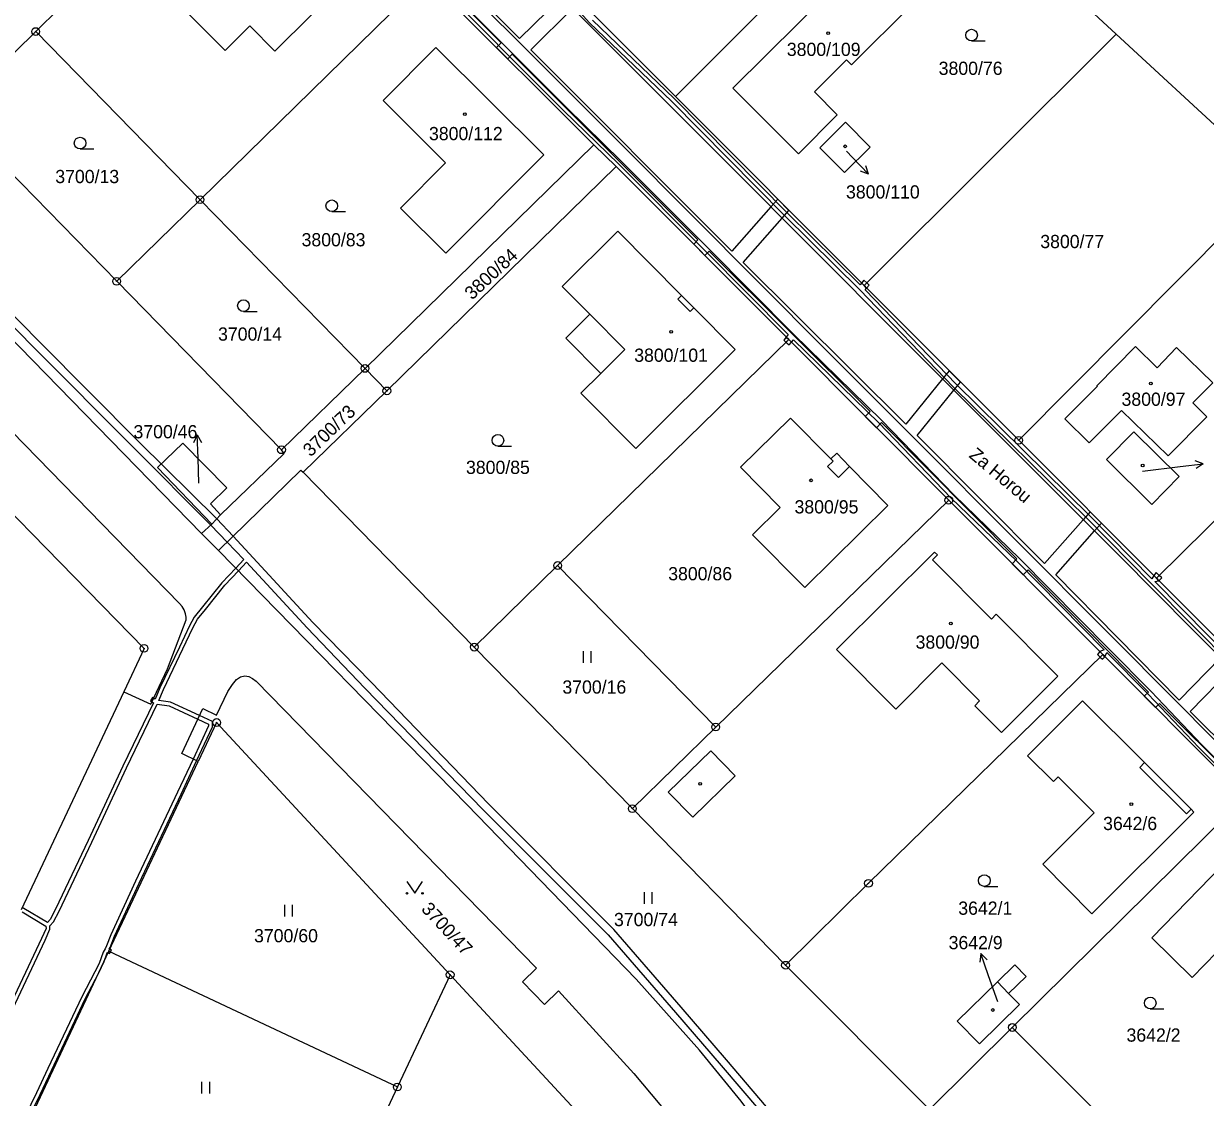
# Model space of a CAD drawing. Extents: x -644096 to -634268, y -1141430 to -1133463.
# Drawn here: x -641055 to -640903, y -1137646.2 to -1137508.2 of the extents above; entities that cross this region are included whole.
import ezdxf

# ---------------------------------------------------------------- set-up
doc = ezdxf.new("R2010")
doc.units = 0
for name, color, linetype in [('_CIVIL_CONSTRUCTION', 7, 'Continuous'), ('B_Hranice _3D', 7, 'Continuous'), ('M_Svah_Nasyp', 7, 'Continuous'), ('M_Svah_Zarez', 7, 'Continuous'), ('svrsek_osa_sjezdy', 7, 'Continuous'), ('svrsek_osa_VRT', 7, 'Continuous'), ('svrsek_popisy_VRT', 7, 'Continuous'), ('terminal_VRT', 7, 'Continuous')]:
    doc.layers.add(name, color=color, linetype=linetype)

msp = doc.modelspace()

# ---------------------------------------------------------------- linework, layer by layer
at = {"layer": '_CIVIL_CONSTRUCTION'}
for centre, radius in [((-641053.49, -1137509.18), 0.5), ((-641053.49, -1137509.18), 0.0303), ((-641032.35, -1137530.8), 0.5), ((-641032.35, -1137530.8), 0.0303), ((-641043.07, -1137541.29), 0.5), ((-641043.07, -1137541.29), 0.0303), ((-641011.12, -1137552.5), 0.5), ((-641011.12, -1137552.5), 0.0303), ((-641008.32, -1137555.39), 0.5), ((-641008.32, -1137555.39), 0.0303), ((-640927.05, -1137561.74), 0.5), ((-641021.87, -1137562.96), 0.5), ((-640927.05, -1137561.74), 0.0303), ((-641021.87, -1137562.96), 0.0303), ((-640936.04, -1137569.45), 0.5), ((-640936.04, -1137569.45), 0.0303), ((-640986.35, -1137577.85), 0.5), ((-640986.35, -1137577.85), 0.0303), ((-641039.55, -1137588.5), 0.5), ((-641039.55, -1137588.5), 0.0303), ((-640997.07, -1137588.34), 0.5), ((-640997.07, -1137588.34), 0.0303), ((-641030.22, -1137598.04), 0.5), ((-641030.22, -1137598.04), 0.0303), ((-640966.02, -1137598.62), 0.5), ((-640966.02, -1137598.62), 0.0303), ((-640976.74, -1137609.11), 0.5), ((-640976.74, -1137609.11), 0.0303), ((-640946.37, -1137618.71), 0.5), ((-640946.37, -1137618.71), 0.0303), ((-640957.04, -1137629.25), 0.5), ((-640957.04, -1137629.25), 0.0303), ((-641000.18, -1137630.48), 0.5), ((-641000.18, -1137630.48), 0.0303), ((-640927.87, -1137637.25), 0.5), ((-640927.87, -1137637.25), 0.0303), ((-641006.97, -1137644.9), 0.5), ((-641006.97, -1137644.9), 0.0303)]:
    msp.add_circle(centre, radius, dxfattribs=at)
at = {"layer": 'B_Hranice _3D'}
for points in [[(-641015.96, -1137474.65), (-641015.2, -1137474.08), (-641002.9, -1137486.91), (-640995.27, -1137494.37), (-640984.31, -1137505.79), (-640982.24, -1137508.07), (-640971.72, -1137518.14), (-640957.19, -1137532.85), (-640947.46, -1137542.41), (-640935.44, -1137554.9), (-640918.26, -1137571.8), (-640910.04, -1137580.12), (-640899.5, -1137590.76)], [(-640985.86, -1137504.76), (-640991.25, -1137510.08), (-641006.7, -1137494.52)], [(-641006.65, -1137497.52), (-640993.63, -1137510.63), (-640994.21, -1137511.25), (-640992.77, -1137512.69), (-640992.19, -1137512.08), (-640968.31, -1137535.98), (-640968.85, -1137536.53), (-640967.41, -1137537.98), (-640966.87, -1137537.43), (-640946.17, -1137558.04), (-640946.78, -1137558.67), (-640945.34, -1137560.12), (-640944.71, -1137559.47), (-640927.28, -1137576.97), (-640927.9, -1137577.61), (-640926.46, -1137579.05), (-640925.83, -1137578.41), (-640910.35, -1137594.14), (-640910.89, -1137594.66), (-640909.45, -1137596.11), (-640908.94, -1137595.61), (-640889.62, -1137614.78)], [(-640889.39, -1137614.85), (-640903.51, -1137600.89), (-640910.02, -1137594.03), (-640915.46, -1137588.56), (-640926.94, -1137576.94), (-640935.36, -1137568.81), (-640944.69, -1137559.14), (-640956.03, -1137548.11), (-640966.95, -1137537.09), (-640978.18, -1137525.85), (-640985.18, -1137519), (-641002.46, -1137501.67)], [(-641002.61, -1137502.24), (-640985.54, -1137519.36), (-640978.54, -1137526.21), (-640967.31, -1137537.45), (-640956.72, -1137548.14), (-640956.95, -1137548.46), (-640956.63, -1137548.78), (-640956.29, -1137549.13), (-640956.03, -1137548.82), (-640945.05, -1137559.5), (-640935.72, -1137569.17), (-640927.3, -1137577.3), (-640916.05, -1137588.68), (-640916.63, -1137588.91), (-640916.24, -1137589.3), (-640915.97, -1137589.57), (-640915.7, -1137589.04), (-640910.38, -1137594.37), (-640903.87, -1137601.23), (-640889.75, -1137615.21)], [(-640957.47, -1137533.16), (-640956.6, -1137532.17), (-640958.04, -1137530.72), (-640958.92, -1137531.72), (-640963.93, -1137537.42), (-640989.81, -1137511.52), (-640984.42, -1137506.2)], [(-640899.14, -1137590.42), (-640909.55, -1137579.89), (-640909.02, -1137579.8), (-640909.34, -1137579.47), (-640909.66, -1137579.15), (-640909.9, -1137579.54), (-640917.9, -1137571.44), (-640935.08, -1137554.54), (-640946.78, -1137542.38), (-640946.61, -1137542.18), (-640946.94, -1137541.85), (-640946.58, -1137541.49), (-640946.95, -1137541.16), (-640947.26, -1137541.53), (-640947.43, -1137541.73), (-640956.83, -1137532.49), (-640971.36, -1137517.78), (-640981.88, -1137507.73)], [(-640901.07, -1137589.7), (-640906.41, -1137595.18), (-640922.27, -1137579.06), (-640917.31, -1137573.4), (-640916.41, -1137572.39), (-640917.86, -1137570.94), (-640918.75, -1137571.96), (-640923.71, -1137577.6), (-640940.11, -1137561.14), (-640935.38, -1137555.3), (-640934.53, -1137554.26), (-640935.98, -1137552.81), (-640936.83, -1137553.85), (-640941.56, -1137559.69), (-640962.48, -1137538.87), (-640957.47, -1137533.16)], [(-640959.49, -1137647.46), (-640964.62, -1137641.4), (-640970.45, -1137634.66), (-640979.12, -1137624.66), (-640995.2, -1137608.54), (-641010.32, -1137592.85), (-641017.82, -1137585.16), (-641026.04, -1137576.3), (-641028.1, -1137574.08), (-641030.18, -1137571.83), (-641040.17, -1137561.99), (-641053.02, -1137549.1), (-641065.19, -1137536.73)], [(-641065.92, -1137537.42), (-641053.74, -1137549.8), (-641040.87, -1137562.72), (-641030.98, -1137572.65), (-641028.87, -1137574.83), (-641026.7, -1137577.07), (-641027.75, -1137578.17), (-641029.56, -1137580.07), (-641032.03, -1137583.17), (-641033.1, -1137584.48), (-641033.72, -1137585.62), (-641035.01, -1137588.36), (-641037.51, -1137593.59), (-641038.12, -1137595.04), (-641038.32, -1137594.91), (-641038.45, -1137594.82), (-641038.73, -1137595.24), (-641038.54, -1137595.37), (-641038.33, -1137595.5), (-641042.28, -1137603.66), (-641046.74, -1137613.22), (-641050.93, -1137622.06), (-641051.62, -1137623.38), (-641051.97, -1137623.76), (-641055.02, -1137621.94), (-641055.24, -1137621.84)], [(-641056.52, -1137653.31), (-641052.91, -1137645.86), (-641051.45, -1137642.77), (-641047.11, -1137633.55), (-641045.38, -1137630.24), (-641044.69, -1137628.79), (-641044.34, -1137627.78), (-641044.24, -1137627.59), (-641044.16, -1137627.64), (-641044, -1137627.74), (-641043.87, -1137627.53), (-641043.74, -1137627.32), (-641043.94, -1137627.19), (-641044.02, -1137627.15), (-641043.93, -1137626.95), (-641043.35, -1137625.53), (-641040.18, -1137618.68), (-641034.79, -1137607.23), (-641032.79, -1137602.96), (-641030.74, -1137598.58), (-641030.75, -1137597.92), (-641032.42, -1137597.14), (-641036.14, -1137595.4), (-641037.65, -1137595.2), (-641037.05, -1137593.79), (-641034.55, -1137588.58), (-641033.28, -1137585.84), (-641032.68, -1137584.76), (-641031.65, -1137583.49), (-641029.18, -1137580.39), (-641027.4, -1137578.53), (-641026.36, -1137577.43), (-641018.55, -1137585.87), (-641011.14, -1137593.6), (-640995.95, -1137609.27), (-640979.86, -1137625.34), (-640971.21, -1137635.32), (-640965.33, -1137642.15), (-640960.27, -1137648.08)], [(-640888.3, -1137613.16), (-640904.97, -1137596.62), (-640899.63, -1137591.15)], [(-641056.79, -1137635.6), (-641052.29, -1137626.02), (-641051.66, -1137624.63), (-641051.67, -1137624.17), (-641051.2, -1137623.66), (-641050.49, -1137622.28), (-641046.28, -1137613.44), (-641041.82, -1137603.88), (-641037.86, -1137595.68), (-641036.3, -1137595.88), (-641032.64, -1137597.59), (-641031.25, -1137598.24), (-641031.24, -1137598.48), (-641033.24, -1137602.74), (-641035.25, -1137607.01), (-641040.64, -1137618.46), (-641043.81, -1137625.33), (-641044.39, -1137626.75), (-641044.56, -1137627.13), (-641044.8, -1137627.58), (-641045.31, -1137629.03), (-641047.55, -1137633.33), (-641051.91, -1137642.55), (-641053.37, -1137645.64), (-641056.98, -1137653.09)], [(-641055.24, -1137622.38), (-641052.17, -1137624.22), (-641052.16, -1137624.53), (-641052.75, -1137625.8), (-641057.25, -1137635.38)]]:
    msp.add_lwpolyline(points, dxfattribs=at)
for points in [[(-640946.58, -1137541.49), (-640946.94, -1137541.85), (-640946.61, -1137542.18), (-640946.27, -1137541.78)], [(-640956.95, -1137548.46), (-640957.26, -1137548.88), (-640956.98, -1137549.12), (-640956.63, -1137548.78)], [(-640956.63, -1137548.78), (-640956.98, -1137549.12), (-640956.57, -1137549.47), (-640956.29, -1137549.13)], [(-640909.37, -1137578.76), (-640909.66, -1137579.15), (-640909.34, -1137579.47), (-640908.97, -1137579.11)], [(-640908.97, -1137579.11), (-640909.34, -1137579.47), (-640909.02, -1137579.8), (-640908.63, -1137579.41)], [(-640916.63, -1137588.91), (-640916.93, -1137589.29), (-640916.56, -1137589.62), (-640916.24, -1137589.3)], [(-640916.24, -1137589.3), (-640916.56, -1137589.62), (-640916.28, -1137589.87), (-640915.97, -1137589.57)]]:
    msp.add_lwpolyline(points, close=True, dxfattribs=at)
at = {"layer": 'M_Svah_Nasyp'}
for p, q in [((-640951.19, -1137564.12), (-640950.92, -1137564.43)), ((-640950.92, -1137564.43), (-640951.65, -1137565.11)), ((-640951.65, -1137565.11), (-640950.22, -1137566.51)), ((-640950.22, -1137566.51), (-640948.79, -1137565.13)), ((-640929.94, -1137584.12), (-640922.01, -1137592.08)), ((-640972.12, -1137606.98), (-640966.63, -1137601.66)), ((-640963.5, -1137604.9), (-640966.63, -1137601.66)), ((-640968.96, -1137610.22), (-640963.5, -1137604.9)), ((-640972.12, -1137606.98), (-640968.96, -1137610.22)), ((-640929.78, -1137631.39), (-640928.37, -1137632.89))]:
    msp.add_line(p, q, dxfattribs=at)
for points in [[(-641022.71, -1137511.69), (-641025.96, -1137508.43), (-641029.12, -1137511.63), (-641035.6, -1137505.16), (-641027.83, -1137497.36), (-641032.77, -1137492.41), (-641027.76, -1137487.37), (-641022.79, -1137492.29), (-641021.87, -1137491.36), (-641016.76, -1137496.45), (-641017.99, -1137497.68), (-641013.35, -1137502.34), (-641022.71, -1137511.69)], [(-640968.83, -1137544.72), (-640969.29, -1137545.2), (-640970.87, -1137543.58), (-640970.42, -1137543.13)], [(-640982.21, -1137545.53), (-640977.7, -1137550.05), (-640980.81, -1137553.14)], [(-640942.86, -1137596.3), (-640950.47, -1137588.66), (-640937.88, -1137576.14), (-640937.5, -1137576.48)], [(-640937.5, -1137576.48), (-640938.13, -1137577.12), (-640930.55, -1137584.73), (-640929.94, -1137584.12)], [(-640922.01, -1137592.08), (-640929.26, -1137599.3), (-640932.7, -1137595.88), (-640932.08, -1137595.25), (-640936.93, -1137590.37), (-640942.86, -1137596.3)], [(-640910.86, -1137603.19), (-640911.46, -1137603.81), (-640905.48, -1137609.8), (-640904.86, -1137609.18)]]:
    msp.add_lwpolyline(points, dxfattribs=at)
at = {"layer": 'M_Svah_Zarez'}
for centre in [(-640951.55, -1137509.4), (-640998.28, -1137519.79), (-640949.37, -1137523.94), (-640971.76, -1137547.81), (-640910.04, -1137554.45), (-640911.1, -1137565), (-640953.76, -1137566.89), (-640935.78, -1137585.29), (-640968.02, -1137605.92), (-640912.56, -1137608.52), (-640930.36, -1137635.01)]:
    msp.add_circle(centre, 0.175, dxfattribs=at)
at = {"layer": 'svrsek_osa_sjezdy'}
for p, q in [((-640933.11, -1137510.39), (-640931.36, -1137510.39)), ((-641047.78, -1137524.27), (-641046.03, -1137524.27)), ((-641015.4, -1137532.34), (-641013.65, -1137532.34)), ((-641026.76, -1137545.18), (-641025.01, -1137545.18)), ((-640994.03, -1137562.5), (-640992.28, -1137562.5)), ((-640983.03, -1137590.38), (-640983.03, -1137588.88)), ((-640982.03, -1137590.38), (-640982.03, -1137588.88)), ((-640975.2, -1137621.35), (-640975.2, -1137619.85)), ((-640974.2, -1137621.35), (-640974.2, -1137619.85)), ((-640931.47, -1137619.11), (-640929.72, -1137619.11)), ((-641021.44, -1137623), (-641021.44, -1137621.5)), ((-641020.44, -1137623), (-641020.44, -1137621.5)), ((-640910.12, -1137634.86), (-640908.37, -1137634.86)), ((-641032.1, -1137645.76), (-641032.1, -1137644.26)), ((-641031.1, -1137645.76), (-641031.1, -1137644.26))]:
    msp.add_line(p, q, dxfattribs=at)
msp.add_lwpolyline([(-641005.73, -1137618.49), (-641004.73, -1137619.99), (-641003.73, -1137618.49)], dxfattribs=at)
for centre, radius in [((-640933.11, -1137509.64), 0.75), ((-641047.78, -1137523.52), 0.75), ((-641015.4, -1137531.59), 0.75), ((-641026.76, -1137544.43), 0.75), ((-640994.03, -1137561.75), 0.75), ((-640931.47, -1137618.36), 0.75), ((-641005.73, -1137619.99), 0.1), ((-641003.73, -1137619.99), 0.1), ((-640910.12, -1137634.11), 0.75)]:
    msp.add_circle(centre, radius, dxfattribs=at)
at = {"layer": 'svrsek_popisy_VRT'}
for p, q in [((-640949.21, -1137524.58), (-640948.44, -1137525.36)), ((-640948.44, -1137525.36), (-640946.35, -1137527.52)), ((-640946.35, -1137527.52), (-640947.41, -1137527.15)), ((-640946.35, -1137527.52), (-640946.69, -1137526.45)), ((-641032.71, -1137561.06), (-641033.18, -1137562.08)), ((-641032.61, -1137564.06), (-641032.71, -1137561.06)), ((-641032.71, -1137561.06), (-641032.18, -1137562.04)), ((-641032.49, -1137567.25), (-641032.61, -1137564.06)), ((-640911.14, -1137565.73), (-640906.28, -1137565.12)), ((-640906.28, -1137565.12), (-640903.3, -1137564.75)), ((-640903.3, -1137564.75), (-640904.36, -1137564.38)), ((-640903.3, -1137564.75), (-640904.23, -1137565.37)), ((-640931.91, -1137627.76), (-640932.05, -1137628.87)), ((-640930.93, -1137630.6), (-640931.91, -1137627.76)), ((-640931.91, -1137627.76), (-640931.11, -1137628.55)), ((-640929.74, -1137633.97), (-640930.93, -1137630.6))]:
    msp.add_line(p, q, dxfattribs=at)
at = {"layer": 'terminal_VRT'}
for p, q in [((-640971.2, -1137517.53), (-640939.81, -1137486.11)), ((-640939.81, -1137486.11), (-640914.49, -1137509.5)), ((-640971.2, -1137517.53), (-640994.78, -1137493.87)), ((-641032.35, -1137530.8), (-641003.2, -1137502.29)), ((-641003.2, -1137502.29), (-640981.68, -1137523.74)), ((-641053.49, -1137509.18), (-641050.44, -1137506.18)), ((-641053.49, -1137509.18), (-641032.35, -1137530.8)), ((-640946.94, -1137541.85), (-640914.49, -1137509.5)), ((-640914.49, -1137509.5), (-640893.98, -1137528.46)), ((-640946.94, -1137541.85), (-640971.2, -1137517.53)), ((-641011.12, -1137552.5), (-640981.68, -1137523.74)), ((-640981.68, -1137523.74), (-640978.83, -1137526.53)), ((-641008.32, -1137555.39), (-640978.83, -1137526.53)), ((-640978.83, -1137526.53), (-640956.63, -1137548.78)), ((-640927.05, -1137561.74), (-640893.98, -1137528.46)), ((-641043.07, -1137541.29), (-641032.35, -1137530.8)), ((-641032.35, -1137530.8), (-641011.12, -1137552.5)), ((-641021.87, -1137562.96), (-641043.07, -1137541.29)), ((-640927.05, -1137561.74), (-640946.94, -1137541.85)), ((-640909.34, -1137579.47), (-640875.19, -1137545.83)), ((-640986.35, -1137577.85), (-640956.63, -1137548.78)), ((-640956.63, -1137548.78), (-640936.04, -1137569.45)), ((-641021.87, -1137562.96), (-641011.12, -1137552.5)), ((-641011.12, -1137552.5), (-641008.32, -1137555.39)), ((-641008.32, -1137555.39), (-641019.07, -1137565.85)), ((-640909.34, -1137579.47), (-640927.05, -1137561.74)), ((-641019.07, -1137565.85), (-640997.07, -1137588.34)), ((-640966.02, -1137598.62), (-640936.04, -1137569.45)), ((-640936.04, -1137569.45), (-640916.24, -1137589.3)), ((-641030.83, -1137572.52), (-641029.71, -1137571.32)), ((-641032.15, -1137573.71), (-641030.83, -1137572.52)), ((-641029.97, -1137575.9), (-641032.15, -1137573.71)), ((-640997.07, -1137588.34), (-640986.35, -1137577.85)), ((-640986.35, -1137577.85), (-640966.02, -1137598.62)), ((-640891.25, -1137597.57), (-640909.34, -1137579.47)), ((-640997.07, -1137588.34), (-640976.74, -1137609.11)), ((-640916.24, -1137589.3), (-640897.94, -1137607.66)), ((-641042.17, -1137594.07), (-641055.37, -1137622.12)), ((-640976.74, -1137609.11), (-640966.02, -1137598.62)), ((-641044.06, -1137627.44), (-641032.58, -1137603.06)), ((-640927.87, -1137637.25), (-640897.94, -1137607.66)), ((-640976.74, -1137609.11), (-640957.04, -1137629.25)), ((-641054.71, -1137650.06), (-641044.06, -1137627.44)), ((-641044.06, -1137627.44), (-641006.97, -1137644.9)), ((-640957.04, -1137629.25), (-640938.54, -1137647.8)), ((-641000.18, -1137630.48), (-641006.97, -1137644.9)), ((-640938.54, -1137647.8), (-640927.87, -1137637.25)), ((-640927.87, -1137637.25), (-640908.86, -1137656.29)), ((-641006.97, -1137644.9), (-641017.61, -1137667.52))]:
    msp.add_line(p, q, dxfattribs=at)
for points in [[(-640999.53, -1137491.08), (-640978.31, -1137512.32), (-640964.29, -1137526.33), (-640942.5, -1137548.18), (-640927.9, -1137562.78), (-640914.1, -1137576.62), (-640904.77, -1137585.99), (-640892.9, -1137597.91)], [(-640894.64, -1137607.5), (-640914.38, -1137587.67), (-640928.49, -1137573.5), (-640939.35, -1137562.61), (-640951.8, -1137550.14), (-640977.89, -1137523.95), (-640982.84, -1137519), (-641004.05, -1137497.81)], [(-640940.69, -1137505.66), (-640948.55, -1137513.47), (-640949.18, -1137512.83), (-640953.33, -1137516.94), (-640950.39, -1137519.9), (-640955.38, -1137524.91), (-640963.82, -1137516.47), (-640946.78, -1137499.56), (-640940.69, -1137505.66)], [(-641043.07, -1137541.29), (-641064.21, -1137519.67), (-641053.49, -1137509.18)], [(-641008.79, -1137518.06), (-641002, -1137511.24), (-640988.14, -1137525.02), (-641000.74, -1137537.69), (-641006.58, -1137531.88), (-641000.76, -1137526.05), (-641008.79, -1137518.06)], [(-640952.62, -1137524.14), (-640949.33, -1137520.83), (-640946.14, -1137524.03), (-640949.44, -1137527.3), (-640952.62, -1137524.14)], [(-641072.28, -1137532.63), (-641032.15, -1137573.71)], [(-640980.81, -1137553.14), (-640985.3, -1137548.61), (-640982.21, -1137545.53), (-640985.76, -1137541.96), (-640978.63, -1137534.85), (-640970.42, -1137543.13), (-640968.83, -1137544.72), (-640963.52, -1137550.08), (-640976.3, -1137562.81), (-640983.38, -1137555.68), (-640980.81, -1137553.14)], [(-640906.73, -1137549.81), (-640902.09, -1137554.34), (-640904.66, -1137556.93), (-640902.84, -1137558.72), (-640907.81, -1137563.75), (-640913.82, -1137557.9), (-640917.97, -1137562.08), (-640921.1, -1137559), (-640916.92, -1137554.78), (-640916.98, -1137554.72), (-640912.04, -1137549.7), (-640909.23, -1137552.41), (-640906.73, -1137549.81)], [(-641042.17, -1137594.07), (-641038.69, -1137595.69), (-641036.55, -1137591.14), (-641034.15, -1137584.84), (-641034.13, -1137584.47), (-641034.22, -1137584.05), (-641034.41, -1137583.54), (-641034.64, -1137583.12), (-641034.98, -1137582.71), (-641063.23, -1137553.78)], [(-641092.47, -1137604.66), (-641070.14, -1137557.23), (-641039.55, -1137588.5), (-641042.17, -1137594.07)], [(-640943.87, -1137570.11), (-640954.54, -1137580.68), (-640961.29, -1137573.92), (-640957.73, -1137570.37), (-640962.81, -1137565.21), (-640956.39, -1137558.88), (-640951.19, -1137564.12), (-640950.44, -1137563.4), (-640948.79, -1137565.13), (-640943.87, -1137570.11)], [(-640906.4, -1137566.4), (-640909.92, -1137570), (-640915.76, -1137564.21), (-640912.25, -1137560.64), (-640906.4, -1137566.4)], [(-641030.83, -1137572.52), (-641037.8, -1137565.26), (-641034.58, -1137562.12), (-641028.91, -1137567.85), (-641031.02, -1137569.92), (-641029.71, -1137571.32)], [(-641029.71, -1137571.32), (-641021.51, -1137563.42), (-641021.87, -1137562.96)], [(-641029.97, -1137575.9), (-641019.4, -1137565.6), (-641019.07, -1137565.85)], [(-640929.31, -1137695.1), (-640929.46, -1137694.66), (-640930.64, -1137692.07), (-640932.01, -1137689.42), (-640933.71, -1137686.76), (-640944.72, -1137671.44), (-640957.17, -1137654.19), (-640962.76, -1137646.73), (-640968.12, -1137640.19), (-640976.23, -1137631.02), (-640998.02, -1137608.58), (-641029.97, -1137575.9)], [(-640916.24, -1137589.3), (-640946.37, -1137618.71), (-640957.04, -1137629.25)], [(-641032.58, -1137603.06), (-641034.71, -1137602.02), (-641032, -1137596.23), (-641030.25, -1137597.07), (-641028.77, -1137594.03), (-641028.18, -1137593.14), (-641027.65, -1137592.5), (-641027.14, -1137592.17), (-641026.59, -1137592.05), (-641026.06, -1137592.14), (-641025.58, -1137592.37), (-641025.11, -1137592.74), (-640989.05, -1137629.63), (-640990.89, -1137631.39), (-640988.03, -1137634.3), (-640986.24, -1137632.56), (-640976.55, -1137643.19), (-640969.66, -1137651.39)], [(-640904.86, -1137609.18), (-640904.51, -1137609.56), (-640917.64, -1137622.63), (-640923.95, -1137616.24), (-640917.36, -1137609.64), (-640921.97, -1137605.03), (-640922.55, -1137605.62), (-640925.9, -1137602.34), (-640918.83, -1137595.23), (-640910.86, -1137603.19), (-640904.86, -1137609.18)], [(-641000.18, -1137630.48), (-641030.22, -1137598.04), (-641032.58, -1137603.06)], [(-640899.28, -1137614.8), (-640888.07, -1137625.7), (-640895.56, -1137633.42), (-640901.57, -1137627.56), (-640904.73, -1137630.82), (-640909.92, -1137625.73), (-640899.28, -1137614.8)], [(-640926.07, -1137630.69), (-640928.37, -1137632.89), (-640926.96, -1137634.28), (-640932.08, -1137639.35), (-640934.97, -1137636.45), (-640929.78, -1137631.39), (-640927.54, -1137629.2), (-640926.07, -1137630.69)], [(-640971.85, -1137666.55), (-640970.14, -1137662.92), (-641000.18, -1137630.48)]]:
    msp.add_lwpolyline(points, dxfattribs=at)

# ---------------------------------------------------------------- texts
at = {"layer": 'svrsek_osa_VRT'}
for s, p in [('3800/109', (-640956.87, -1137512.32)), ('3800/76', (-640937.34, -1137514.75)), ('3800/112', (-641002.9, -1137523.15)), ('3700/13', (-641050.97, -1137528.67)), ('3800/110', (-640949.26, -1137530.65)), ('3800/83', (-641019.29, -1137536.8)), ('3800/77', (-640924.27, -1137537.03)), ('3700/14', (-641030.03, -1137548.93)), ('3800/101', (-640976.5, -1137551.65)), ('3800/97', (-640913.82, -1137557.31)), ('3700/46', (-641040.91, -1137561.49)), ('3800/85', (-640998.14, -1137566.07)), ('3800/95', (-640955.88, -1137571.15)), ('3800/86', (-640972.13, -1137579.75)), ('3800/90', (-640940.31, -1137588.54)), ('3700/16', (-640985.74, -1137594.32)), ('3642/6', (-640916.19, -1137611.87)), ('3642/1', (-640934.82, -1137622.76)), ('3700/74', (-640979.1, -1137624.22)), ('3700/60', (-641025.4, -1137626.3)), ('3642/9', (-640936.06, -1137627.19)), ('3642/2', (-640913.18, -1137639.08))]:
    msp.add_text(s, height=1.7, dxfattribs=at).set_placement(p)
for s, rotation, p in [('3800/84', 43, (-640997.35, -1137543.77)), ('3700/73', 44, (-641018.12, -1137563.95)), ('3700/47', 313, (-641003.99, -1137622.11))]:
    msp.add_text(s, height=1.7, rotation=rotation, dxfattribs=at).set_placement(p)
at = {"layer": 'svrsek_popisy_VRT'}
msp.add_text('Za Horou', height=1.7, rotation=320, dxfattribs=at).set_placement((-640933.55, -1137563.84))

doc.saveas('drawing.dxf')
